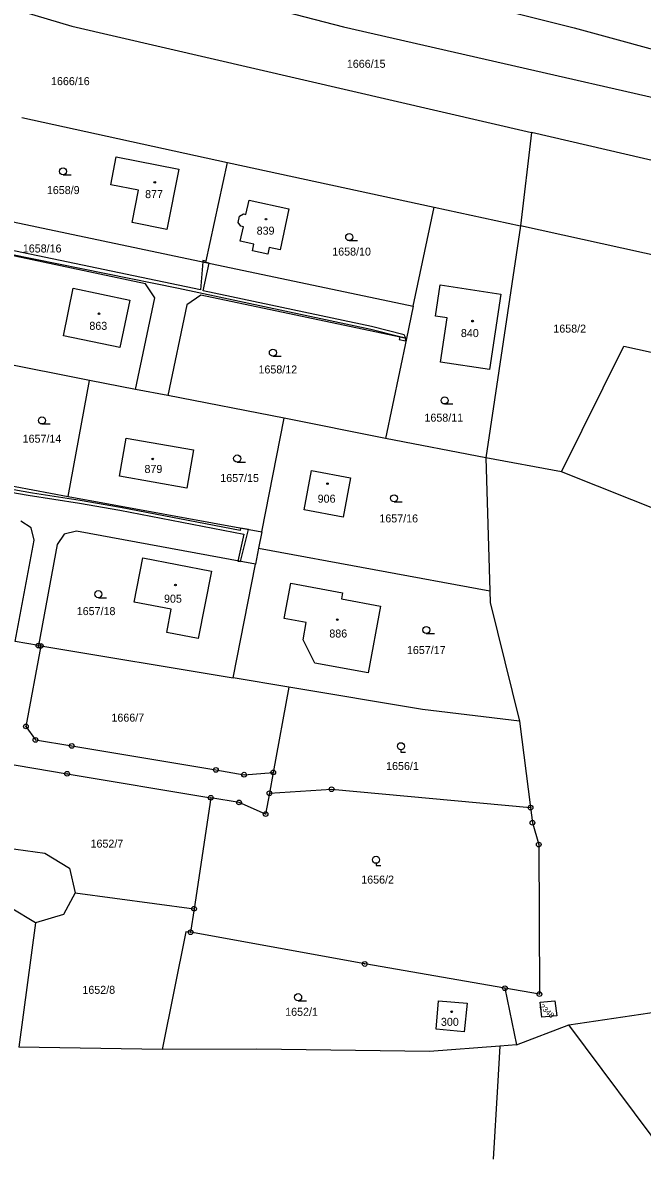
# Model space of a CAD drawing. Extents: x -725728 to -720881, y -1068679 to -1063504.
# Drawn here: x -723224.4 to -723092.7, y -1066861.1 to -1066620.7 of the extents above; entities that cross this region are included whole.
import ezdxf

# ---------------------------------------------------------------- set-up
doc = ezdxf.new("R2010")
doc.units = 0
for name, color, linetype in [('Hranice parcel', 7, 'Continuous'), ('Parcelní čísla', 7, 'Continuous'), ('Věcná břemena k části', 7, 'Continuous'), ('Značky bodu BP', 7, 'Continuous'), ('Značky budov', 7, 'Continuous'), ('Značky kultur', 7, 'Continuous')]:
    doc.layers.add(name, color=color, linetype=linetype)

# ---------------------------------------------------------------- blocks, each defined once
blk = doc.blocks.new('4.02_3')
at = {"layer": 'Značky budov'}
blk.add_circle((-0.001, 0), 0.0175, dxfattribs=at)
blk = doc.blocks.new('4.02_4')
at = {"layer": 'Značky budov'}
blk.add_circle((-0.001, 0), 0.0175, dxfattribs=at)
blk = doc.blocks.new('3.05_2')
at = {"layer": 'Značky kultur'}
for p, q in [((0, 0.05), (0, 0)), ((0, 0), (0.1, 0))]:
    blk.add_line(p, q, dxfattribs=at)
blk.add_circle((0, 0.125), 0.075, dxfattribs=at)
blk = doc.blocks.new('3.05_1')
at = {"layer": 'Značky kultur'}
for p, q in [((0, 0.05), (0, 0)), ((0, 0), (0.1, 0))]:
    blk.add_line(p, q, dxfattribs=at)
blk.add_circle((0, 0.125), 0.075, dxfattribs=at)
blk = doc.blocks.new('3.04_3')
at = {"layer": 'Značky kultur'}
blk.add_line((0.001, 0), (0.176, 0), dxfattribs=at)
blk.add_circle((0.001, 0.075), 0.075, dxfattribs=at)
blk = doc.blocks.new('3.04_2')
at = {"layer": 'Značky kultur'}
blk.add_line((0.001, 0), (0.176, 0), dxfattribs=at)
blk.add_circle((0.001, 0.075), 0.075, dxfattribs=at)
blk = doc.blocks.new('1.05_1')
at = {"layer": 'Značky bodu BP'}
for radius in [0.05, 0.00303]:
    blk.add_circle((0, 0), radius, dxfattribs=at)
blk = doc.blocks.new('1.05_2')
at = {"layer": 'Značky bodu BP'}
for radius in [0.05, 0.00303]:
    blk.add_circle((0, 0), radius, dxfattribs=at)

msp = doc.modelspace()

# ---------------------------------------------------------------- linework, layer by layer
at = {"layer": 'Hranice parcel'}
for p, q in [((-723224.57, -1066640.83), (-723180.9, -1066650.34)), ((-723116.26, -1066644), (-723118.61, -1066663.82)), ((-723185.47, -1066671.64), (-723180.9, -1066650.34)), ((-723180.9, -1066650.34), (-723136.97, -1066659.88)), ((-723141.42, -1066680.86), (-723136.97, -1066659.88)), ((-723136.97, -1066659.88), (-723118.61, -1066663.82)), ((-723229.11, -1066662.41), (-723185.47, -1066671.64)), ((-723118.61, -1066663.82), (-723125.98, -1066713.13)), ((-723088.09, -1066670.58), (-723118.61, -1066663.82)), ((-723185.47, -1066671.64), (-723141.42, -1066680.86)), ((-723142.84, -1066687.75), (-723186.55, -1066678.56)), ((-723141.42, -1066680.86), (-723142.84, -1066687.75)), ((-723142.84, -1066687.75), (-723147.3, -1066708.99)), ((-723210.17, -1066696.68), (-723242.91, -1066690.24)), ((-723214.69, -1066721.31), (-723210.17, -1066696.68)), ((-723200.44, -1066698.59), (-723210.17, -1066696.68)), ((-723193.57, -1066699.88), (-723200.44, -1066698.59)), ((-723168.84, -1066704.72), (-723193.57, -1066699.88)), ((-723173.59, -1066728.87), (-723168.84, -1066704.72)), ((-723147.3, -1066708.99), (-723168.84, -1066704.72)), ((-723125.98, -1066713.13), (-723147.3, -1066708.99)), ((-723253.04, -1066714.21), (-723214.69, -1066721.31)), ((-723109.92, -1066716.06), (-723125.98, -1066713.13)), ((-723125.98, -1066713.13), (-723125.16, -1066741.37)), ((-723079.82, -1066728.09), (-723109.92, -1066716.06)), ((-723214.69, -1066721.31), (-723173.59, -1066728.87)), ((-723225.97, -1066752.15), (-723221.97, -1066730.62)), ((-723173.59, -1066728.87), (-723174.26, -1066732.31)), ((-723217.05, -1066731.53), (-723221.04, -1066752.99)), ((-723174.26, -1066732.31), (-723174.94, -1066735.74)), ((-723174.26, -1066732.31), (-723125.16, -1066741.37)), ((-723179.68, -1066759.88), (-723174.94, -1066735.74)), ((-723221.04, -1066752.99), (-723225.97, -1066752.15)), ((-723220.55, -1066753.07), (-723223.69, -1066770.16)), ((-723221.04, -1066752.99), (-723220.55, -1066753.07)), ((-723220.55, -1066753.07), (-723179.68, -1066759.88)), ((-723167.82, -1066761.83), (-723179.68, -1066759.88)), ((-723167.82, -1066761.83), (-723171.15, -1066779.94)), ((-723118.83, -1066769.04), (-723116.49, -1066787.43)), ((-723177.34, -1066780.43), (-723171.15, -1066779.94)), ((-723171.15, -1066779.94), (-723171.96, -1066784.37)), ((-723171.96, -1066784.37), (-723158.78, -1066783.52)), ((-723158.78, -1066783.52), (-723116.49, -1066787.43)), ((-723184.43, -1066785.33), (-723187.98, -1066808.93)), ((-723178.42, -1066786.34), (-723184.43, -1066785.33)), ((-723213.23, -1066805.51), (-723187.98, -1066808.93)), ((-723187.98, -1066808.93), (-723188.73, -1066813.9)), ((-723221.67, -1066811.94), (-723225.24, -1066838.34)), ((-723121.95, -1066825.79), (-723119.45, -1066837.83)), ((-723108.33, -1066833.59), (-723082.19, -1066829.73)), ((-723119.45, -1066837.83), (-723108.33, -1066833.59)), ((-723061.12, -1066896.97), (-723108.33, -1066833.59)), ((-723194.74, -1066838.81), (-723225.24, -1066838.34)), ((-723174.61, -1066838.74), (-723194.74, -1066838.81)), ((-723137.94, -1066839.27), (-723174.61, -1066838.74)), ((-723122.99, -1066838.11), (-723137.94, -1066839.27)), ((-723119.45, -1066837.83), (-723122.99, -1066838.11))]:
    msp.add_line(p, q, dxfattribs=at)
for points in [[(-723276.92, -1066571.84), (-723235.4, -1066587.71), (-723176.45, -1066604.41), (-723107.26, -1066621.76), (-723057.94, -1066635.25), (-723022.14, -1066642.63)], [(-723282.8, -1066583.96), (-723237.85, -1066600.37), (-723156.21, -1066621.52), (-723051.38, -1066645.46), (-723012.02, -1066654.82), (-723010.28, -1066655.43)], [(-723290.38, -1066596.22), (-723255.22, -1066609.12), (-723213.92, -1066621.38), (-723116.26, -1066644)], [(-723003.68, -1066668.18), (-723013.41, -1066665.68), (-723055.86, -1066658.05), (-723116.26, -1066644)], [(-723201.15, -1066663.15), (-723199.78, -1066656.25), (-723205.68, -1066655.11), (-723204.51, -1066649.19), (-723191.23, -1066651.81), (-723193.75, -1066664.6), (-723201.15, -1066663.15)], [(-723169.71, -1066668.9), (-723172.04, -1066668.4), (-723172.34, -1066669.86), (-723175.57, -1066669.16), (-723175.27, -1066667.69), (-723178.17, -1066667.07), (-723177.51, -1066664.02), (-723178.04, -1066663.91), (-723178.59, -1066663.1), (-723178.31, -1066661.8), (-723177.48, -1066661.29), (-723176.95, -1066661.4), (-723176.3, -1066658.37), (-723167.84, -1066660.2), (-723169.71, -1066668.9)], [(-723200.44, -1066698.59), (-723196.32, -1066679.09), (-723198.26, -1066676.12), (-723238.13, -1066667.72)], [(-723109.92, -1066716.06), (-723096.67, -1066689.4), (-723078.01, -1066693.47), (-723075.6, -1066673.89)], [(-723201.6, -1066679.59), (-723203.73, -1066689.67), (-723215.74, -1066687.17), (-723213.65, -1066677.07), (-723201.6, -1066679.59)], [(-723134.18, -1066683.36), (-723136.68, -1066682.99), (-723135.69, -1066676.39), (-723122.83, -1066678.32), (-723125.22, -1066694.33), (-723135.6, -1066692.77), (-723134.18, -1066683.36)], [(-723186.55, -1066678.56), (-723189.49, -1066680.61), (-723193.57, -1066699.88)], [(-723203.84, -1066717.03), (-723202.4, -1066708.95), (-723188.12, -1066711.45), (-723189.54, -1066719.54), (-723203.84, -1066717.03)], [(-723154.73, -1066717.39), (-723156.29, -1066725.7), (-723164.61, -1066724.15), (-723163.03, -1066715.8), (-723154.73, -1066717.39)], [(-723221.97, -1066730.62), (-723222.55, -1066728.01), (-723224.78, -1066726.54)], [(-723174.94, -1066735.74), (-723212.97, -1066728.72), (-723215.58, -1066729.3), (-723217.05, -1066731.53)], [(-723184.3, -1066737.17), (-723187.09, -1066751.52), (-723193.79, -1066750.22), (-723192.85, -1066745.3), (-723200.71, -1066743.79), (-723198.89, -1066734.37), (-723184.3, -1066737.17)], [(-723150.99, -1066758.77), (-723162.33, -1066756.71), (-723164.78, -1066751.77), (-723164.13, -1066748.1), (-723168.83, -1066747.26), (-723167.45, -1066739.77), (-723156.47, -1066741.78), (-723156.69, -1066743.04), (-723148.38, -1066744.62), (-723150.99, -1066758.77)], [(-723125.16, -1066741.37), (-723125.09, -1066743.86), (-723118.83, -1066769.04)], [(-723118.83, -1066769.04), (-723139.43, -1066766.6), (-723167.82, -1066761.83)], [(-723223.69, -1066770.16), (-723221.68, -1066773.03), (-723213.96, -1066774.32)], [(-723213.96, -1066774.32), (-723183.35, -1066779.43), (-723177.34, -1066780.43)], [(-723229.12, -1066777.87), (-723214.95, -1066780.24), (-723184.43, -1066785.33)], [(-723171.96, -1066784.37), (-723172.78, -1066788.8), (-723178.42, -1066786.34)], [(-723116.49, -1066787.43), (-723116.08, -1066790.66), (-723114.76, -1066795.27), (-723114.62, -1066827.06), (-723121.95, -1066825.79)], [(-723232.05, -1066795.39), (-723219.66, -1066797.07), (-723214.44, -1066800.31), (-723213.23, -1066805.51)], [(-723221.67, -1066811.94), (-723226.84, -1066808.77), (-723228.08, -1066804.5), (-723247.91, -1066801.82)], [(-723213.23, -1066805.51), (-723215.73, -1066810.15), (-723221.67, -1066811.94)], [(-723188.73, -1066813.9), (-723189.71, -1066813.79), (-723194.74, -1066838.81)], [(-723121.95, -1066825.79), (-723151.71, -1066820.65), (-723188.73, -1066813.9)], [(-723130.59, -1066835.09), (-723136.51, -1066834.53), (-723136.06, -1066828.48), (-723129.96, -1066828.99), (-723130.59, -1066835.09)], [(-723111.34, -1066828.47), (-723110.93, -1066831.68), (-723114.13, -1066831.94), (-723114.47, -1066828.76), (-723111.34, -1066828.47)], [(-723122.99, -1066838.11), (-723123.49, -1066846.67), (-723124.44, -1066862.08)]]:
    msp.add_lwpolyline(points, dxfattribs=at)
at = {"layer": 'Věcná břemena k části'}
for points in [[(-723237.48, -1066667.69), (-723191.29, -1066677.1), (-723150.43, -1066685.79), (-723144.27, -1066687.33), (-723144.29, -1066687.44), (-723142.99, -1066687.72), (-723143.33, -1066686.95), (-723150.29, -1066685.21), (-723186.04, -1066677.61), (-723184.8, -1066671.78), (-723185.47, -1066671.64), (-723186.12, -1066671.5), (-723186.62, -1066677.44), (-723248.03, -1066664.58)], [(-723249.95, -1066716.42), (-723223.23, -1066721.06), (-723212.3, -1066722.78), (-723203.72, -1066724.25), (-723177.37, -1066729.33), (-723178.71, -1066735.04), (-723178.12, -1066735.15), (-723176.44, -1066728.35), (-723178.11, -1066728.04), (-723178.2, -1066728.55), (-723203.62, -1066723.65), (-723212.2, -1066722.18), (-723222.33, -1066720.59), (-723252.1, -1066715.28)]]:
    msp.add_lwpolyline(points, dxfattribs=at)
for points in [[(-723185.47, -1066671.64), (-723185.4, -1066671.32), (-723186.09, -1066671.18), (-723186.12, -1066671.5)], [(-723144.29, -1066687.44), (-723144.4, -1066687.95), (-723143.05, -1066688.23), (-723142.96, -1066687.78), (-723142.99, -1066687.72)]]:
    msp.add_lwpolyline(points, close=True, dxfattribs=at)

# ---------------------------------------------------------------- block references
at = {"layer": 'Značky bodu BP', "xscale": 10, "yscale": 10}
for name, p in [('1.05_1', (-723221.04, -1066752.99)), ('1.05_1', (-723220.55, -1066753.07)), ('1.05_2', (-723223.69, -1066770.16)), ('1.05_1', (-723221.68, -1066773.03)), ('1.05_1', (-723213.96, -1066774.32)), ('1.05_2', (-723183.35, -1066779.43)), ('1.05_1', (-723214.95, -1066780.24)), ('1.05_2', (-723177.34, -1066780.43)), ('1.05_1', (-723171.15, -1066779.94)), ('1.05_1', (-723171.96, -1066784.37)), ('1.05_1', (-723158.78, -1066783.52)), ('1.05_1', (-723184.43, -1066785.33)), ('1.05_1', (-723178.42, -1066786.34)), ('1.05_1', (-723172.78, -1066788.8)), ('1.05_2', (-723116.49, -1066787.43)), ('1.05_2', (-723116.08, -1066790.66)), ('1.05_1', (-723114.76, -1066795.27)), ('1.05_2', (-723187.98, -1066808.93)), ('1.05_2', (-723188.73, -1066813.9)), ('1.05_2', (-723151.71, -1066820.65)), ('1.05_1', (-723121.95, -1066825.79)), ('1.05_1', (-723114.62, -1066827.06))]:
    msp.add_blockref(name, p, dxfattribs=at)
at = {"layer": 'Značky budov', "xscale": 10, "yscale": 10}
for name, p in [('4.02_3', (-723196.31, -1066654.6)), ('4.02_4', (-723172.68, -1066662.41)), ('4.02_3', (-723208.16, -1066682.51)), ('4.02_3', (-723128.81, -1066684.07)), ('4.02_3', (-723196.75, -1066713.36)), ('4.02_3', (-723159.62, -1066718.59)), ('4.02_4', (-723191.92, -1066740.14)), ('4.02_3', (-723157.54, -1066747.48)), ('4.02_3', (-723133.23, -1066830.81))]:
    msp.add_blockref(name, p, dxfattribs=at)
at = {"layer": 'Značky kultur', "xscale": 10, "yscale": 10}
for name, p in [('3.04_2', (-723215.83, -1066653)), ('3.04_2', (-723155.03, -1066666.97)), ('3.04_2', (-723171.24, -1066691.53)), ('3.04_3', (-723134.76, -1066701.67)), ('3.04_3', (-723220.3, -1066705.92)), ('3.04_2', (-723178.83, -1066714.01)), ('3.04_2', (-723145.5, -1066722.46)), ('3.04_2', (-723208.32, -1066742.83)), ('3.04_2', (-723138.66, -1066750.44)), ('3.05_2', (-723144.03, -1066775.63)), ('3.05_1', (-723149.32, -1066799.76)), ('3.04_2', (-723165.88, -1066828.45))]:
    msp.add_blockref(name, p, dxfattribs=at)

# ---------------------------------------------------------------- texts
at = {"layer": 'Parcelní čísla'}
for s, p in [('1666/15', (-723155.52, -1066630.25)), ('1666/16', (-723218.37, -1066633.94)), ('1658/9', (-723219.25, -1066657.08)), ('877', (-723198.38, -1066657.94)), ('839', (-723174.68, -1066665.7)), ('1658/16', (-723224.36, -1066669.49)), ('1658/10', (-723158.62, -1066670.15)), ('863', (-723210.22, -1066685.92)), ('1658/2', (-723111.65, -1066686.51)), ('840', (-723131.29, -1066687.46)), ('1658/12', (-723174.29, -1066695.19)), ('1658/11', (-723139.03, -1066705.43)), ('1657/14', (-723224.4, -1066709.9)), ('879', (-723198.51, -1066716.33)), ('1657/15', (-723182.41, -1066718.25)), ('906', (-723161.72, -1066722.64)), ('1657/16', (-723148.61, -1066726.84)), ('905', (-723194.36, -1066743.89)), ('1657/18', (-723212.9, -1066746.53)), ('886', (-723159.24, -1066751.29)), ('1657/17', (-723142.76, -1066754.8)), ('1666/7', (-723205.53, -1066769.16)), ('1656/1', (-723147.18, -1066779.44)), ('1652/7', (-723209.97, -1066795.93)), ('1656/2', (-723152.46, -1066803.57)), ('1652/8', (-723211.7, -1066826.99)), ('1652/1', (-723168.62, -1066831.66)), ('300', (-723135.53, -1066833.79))]:
    msp.add_text(s, height=1.7, dxfattribs=at).set_placement(p)
msp.add_text('2348', height=1.14, rotation=317, dxfattribs=at).set_placement((-723114.68, -1066829.83))

doc.saveas('drawing.dxf')
